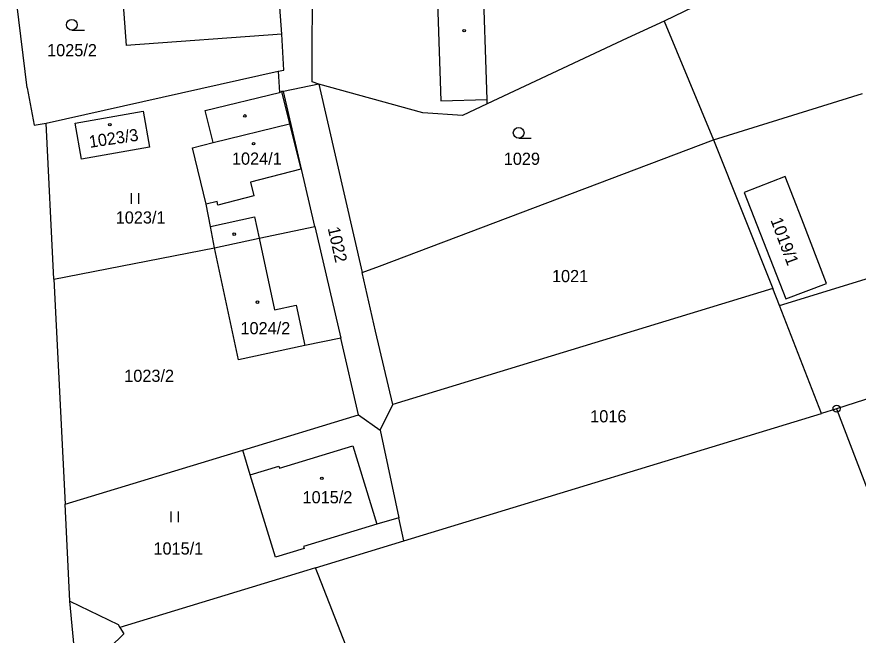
# Model space of a CAD drawing. Extents: x -736345 to -729997, y -1130177 to -1122501.
# Drawn here: x -733599.9 to -733482.4, y -1127208.3 to -1127121.9 of the extents above; entities that cross this region are included whole.
import ezdxf

# ---------------------------------------------------------------- set-up
doc = ezdxf.new("R2010")
doc.units = 0
for name, color, linetype in [('Vrstva 1', 7, 'Continuous'), ('Vrstva 18', 7, 'Continuous'), ('Vrstva 19', 7, 'Continuous'), ('Vrstva 25', 7, 'Continuous'), ('Vrstva 4', 7, 'Continuous')]:
    doc.layers.add(name, color=color, linetype=linetype)

msp = doc.modelspace()

# ---------------------------------------------------------------- linework, layer by layer
at = {"layer": 'Vrstva 1'}
for points in [[(-733479.17, -1127107.75), (-733509.52, -1127122.48)], [(-733562.91, -1127124.29), (-733563.64, -1127114.2)], [(-733558.66, -1127130.98), (-733558.61, -1127115.09)], [(-733534.24, -1127133.41), (-733534.83, -1127115.31)], [(-733585.36, -1127115.73), (-733584.65, -1127125.9)], [(-733598.44, -1127131.82), (-733599.9, -1127120)], [(-733509.52, -1127122.48), (-733514.65, -1127124.84)], [(-733509.52, -1127122.48), (-733502.6, -1127139.08)], [(-733562.91, -1127124.29), (-733584.65, -1127125.9)], [(-733562.61, -1127129.34), (-733562.91, -1127124.29)], [(-733514.65, -1127124.84), (-733534.22, -1127134.03)], [(-733595.8, -1127136.73), (-733563.41, -1127129.49)], [(-733563.41, -1127129.49), (-733562.61, -1127129.34)], [(-733563.41, -1127129.49), (-733563.23, -1127132.43)], [(-733598.44, -1127131.82), (-733597.5, -1127137.03)], [(-733557.74, -1127131.27), (-733562.65, -1127132.31)], [(-733557.74, -1127131.27), (-733558.66, -1127130.98)], [(-733543.2, -1127135.31), (-733557.74, -1127131.27)], [(-733557.74, -1127131.27), (-733551.69, -1127157.62)], [(-733573.6, -1127134.98), (-733563.23, -1127132.43)], [(-733563.23, -1127132.43), (-733562.96, -1127132.31)], [(-733562.65, -1127132.31), (-733562.96, -1127132.31)], [(-733558.28, -1127151.16), (-733562.65, -1127132.31)], [(-733502.6, -1127139.08), (-733481.81, -1127132.58)], [(-733534.22, -1127134.03), (-733537.68, -1127135.65)], [(-733534.22, -1127134.03), (-733534.24, -1127133.41)], [(-733591.76, -1127136.73), (-733582.25, -1127135.04)], [(-733582.25, -1127135.04), (-733581.36, -1127140.09)], [(-733572.49, -1127139.46), (-733573.6, -1127134.98)], [(-733537.68, -1127135.65), (-733543.2, -1127135.31)], [(-733597.5, -1127137.03), (-733595.8, -1127136.73)], [(-733594.72, -1127158.52), (-733595.8, -1127136.73)], [(-733590.87, -1127141.77), (-733591.76, -1127136.73)], [(-733549.24, -1127156.7), (-733502.6, -1127139.08)], [(-733502.6, -1127139.08), (-733494.35, -1127159.84)], [(-733581.36, -1127140.09), (-733590.87, -1127141.77)], [(-733575.35, -1127140.17), (-733572.49, -1127139.46)], [(-733573.47, -1127148.06), (-733575.35, -1127140.17)], [(-733572.87, -1127151.18), (-733573.47, -1127148.06)], [(-733493.41, -1127162.21), (-733446.03, -1127147.63)], [(-733572.29, -1127154.16), (-733572.87, -1127151.18)], [(-733566.08, -1127152.82), (-733558.28, -1127151.16)], [(-733558.28, -1127151.16), (-733554.66, -1127166.79)], [(-733572.29, -1127154.16), (-733566.08, -1127152.82)], [(-733594.72, -1127158.52), (-733572.29, -1127154.16)], [(-733568.93, -1127169.79), (-733572.29, -1127154.16)], [(-733551.69, -1127157.62), (-733549.24, -1127156.7)], [(-733549.81, -1127165.81), (-733551.69, -1127157.62)], [(-733594.72, -1127158.52), (-733593.17, -1127189.99)], [(-733494.35, -1127159.84), (-733547.4, -1127176.03)], [(-733493.41, -1127162.21), (-733494.35, -1127159.84)], [(-733487.52, -1127177.31), (-733493.41, -1127162.21)], [(-733441.55, -1127162.52), (-733485.42, -1127176.63)], [(-733547.4, -1127176.03), (-733549.81, -1127165.81)], [(-733554.66, -1127166.79), (-733559.7, -1127167.81)], [(-733552.18, -1127177.49), (-733554.66, -1127166.79)], [(-733559.7, -1127167.81), (-733568.93, -1127169.79)], [(-733549.17, -1127179.61), (-733547.4, -1127176.03)], [(-733485.42, -1127176.63), (-733487.52, -1127177.31)], [(-733485.42, -1127176.63), (-733473.73, -1127207.16)], [(-733568.35, -1127182.42), (-733552.18, -1127177.49)], [(-733552.18, -1127177.49), (-733549.17, -1127179.61)], [(-733545.86, -1127195.1), (-733487.52, -1127177.31)], [(-733549.17, -1127179.61), (-733546.55, -1127191.87)], [(-733593.17, -1127189.99), (-733568.35, -1127182.42)], [(-733567.3, -1127185.86), (-733568.35, -1127182.42)], [(-733563.79, -1127197.39), (-733567.3, -1127185.86)], [(-733592.5, -1127203.53), (-733593.17, -1127189.99)], [(-733546.55, -1127191.87), (-733549.63, -1127192.76)], [(-733545.86, -1127195.1), (-733546.55, -1127191.87)], [(-733549.63, -1127192.76), (-733559.86, -1127195.88)], [(-733558.18, -1127198.86), (-733545.86, -1127195.1)], [(-733559.77, -1127196.16), (-733563.79, -1127197.39)], [(-733559.86, -1127195.88), (-733559.77, -1127196.16)], [(-733558.18, -1127198.86), (-733559.38, -1127199.22)], [(-733557.81, -1127199.81), (-733558.18, -1127198.86)], [(-733559.38, -1127199.22), (-733585.5, -1127207.19)], [(-733553.9, -1127209.81), (-733557.81, -1127199.81)], [(-733587.58, -1127255.58), (-733592.5, -1127203.53)], [(-733592.5, -1127203.53), (-733585.75, -1127206.77)], [(-733585.75, -1127206.77), (-733585.5, -1127207.19)], [(-733585.5, -1127207.19), (-733584.96, -1127208.1)], [(-733590.79, -1127213.75), (-733584.96, -1127208.1)]]:
    msp.add_lwpolyline(points, dxfattribs=at)
at = {"layer": 'Vrstva 25'}
for points in [[(-733592.22, -1127123.74), (-733590.47, -1127123.74)], [(-733529.82, -1127138.84), (-733528.07, -1127138.84)], [(-733583.907, -1127148.025), (-733583.907, -1127146.525)], [(-733582.873, -1127148.025), (-733582.873, -1127146.525)], [(-733578.347, -1127192.505), (-733578.347, -1127191.005)], [(-733577.313, -1127192.505), (-733577.313, -1127191.005)]]:
    msp.add_lwpolyline(points, dxfattribs=at)
for centre, radius in [((-733592.22, -1127122.99), 0.75), ((-733537.43, -1127123.82), 0.175), ((-733568.05, -1127135.72), 0.175), ((-733586.91, -1127136.95), 0.175), ((-733529.82, -1127138.09), 0.75), ((-733566.84, -1127139.59), 0.175), ((-733569.54, -1127152.25), 0.175), ((-733566.3, -1127161.75), 0.175), ((-733485.42, -1127176.63), 0.5), ((-733485.42, -1127176.63), 0.032), ((-733557.3, -1127186.36), 0.175)]:
    msp.add_circle(centre, radius, dxfattribs=at)
at = {"layer": 'Vrstva 4'}
for points in [[(-733541.3, -1127115.63), (-733540.71, -1127133.62)], [(-733562.96, -1127132.31), (-733561.84, -1127136.82)], [(-733540.71, -1127133.62), (-733534.24, -1127133.41)], [(-733572.49, -1127139.46), (-733561.84, -1127136.82)], [(-733561.84, -1127136.82), (-733560.24, -1127143.17)], [(-733560.24, -1127143.17), (-733567.27, -1127144.97)], [(-733567.27, -1127144.97), (-733566.78, -1127146.9)], [(-733492.59, -1127144.19), (-733498.34, -1127146.41)], [(-733490.29, -1127150.16), (-733492.59, -1127144.19)], [(-733566.78, -1127146.9), (-733571.81, -1127148.18)], [(-733498.34, -1127146.41), (-733492.51, -1127161.26)], [(-733571.94, -1127147.67), (-733573.47, -1127148.06)], [(-733571.81, -1127148.18), (-733571.94, -1127147.67)], [(-733572.87, -1127151.18), (-733566.72, -1127149.81)], [(-733566.72, -1127149.81), (-733566.08, -1127152.82)], [(-733486.82, -1127159.14), (-733490.29, -1127150.16)], [(-733566.08, -1127152.82), (-733563.91, -1127162.81)], [(-733492.51, -1127161.26), (-733486.82, -1127159.14)], [(-733563.91, -1127162.81), (-733560.91, -1127162.16)], [(-733560.91, -1127162.16), (-733559.7, -1127167.81)], [(-733563.2, -1127184.93), (-733552.97, -1127181.81)], [(-733552.97, -1127181.81), (-733549.63, -1127192.76)], [(-733567.3, -1127185.86), (-733563.29, -1127184.64)], [(-733563.29, -1127184.64), (-733563.2, -1127184.93)]]:
    msp.add_lwpolyline(points, dxfattribs=at)

# ---------------------------------------------------------------- texts
at = {"layer": 'Vrstva 18'}
for s, p in [('1025/2', (-733595.67, -1127127.39)), ('1029', (-733531.9, -1127142.56)), ('1023/1', (-733586.09, -1127150.76)), ('1021', (-733525.17, -1127158.95)), ('1023/2', (-733584.9, -1127172.88)), ('1016', (-733519.83, -1127178.54)), ('1015/1', (-733580.82, -1127197.01))]:
    msp.add_text(s, height=1.7, dxfattribs=at).set_placement(p)
for s, rotation, p in [('1019/1', 290.50231, (-733494.683, -1127150.267)), ('1022', 282.70225, (-733556.501, -1127151.411))]:
    msp.add_text(s, height=1.7, rotation=rotation, dxfattribs=at).set_placement(p)
at = {"layer": 'Vrstva 19'}
msp.add_text('1023/3', height=1.7, rotation=8.50007, dxfattribs=at).set_placement((-733589.702, -1127140.193))
for s, p in [('1024/1', (-733569.86, -1127142.54)), ('1024/2', (-733568.67, -1127166.23)), ('1015/2', (-733560, -1127189.85))]:
    msp.add_text(s, height=1.7, dxfattribs=at).set_placement(p)

doc.saveas('drawing.dxf')
